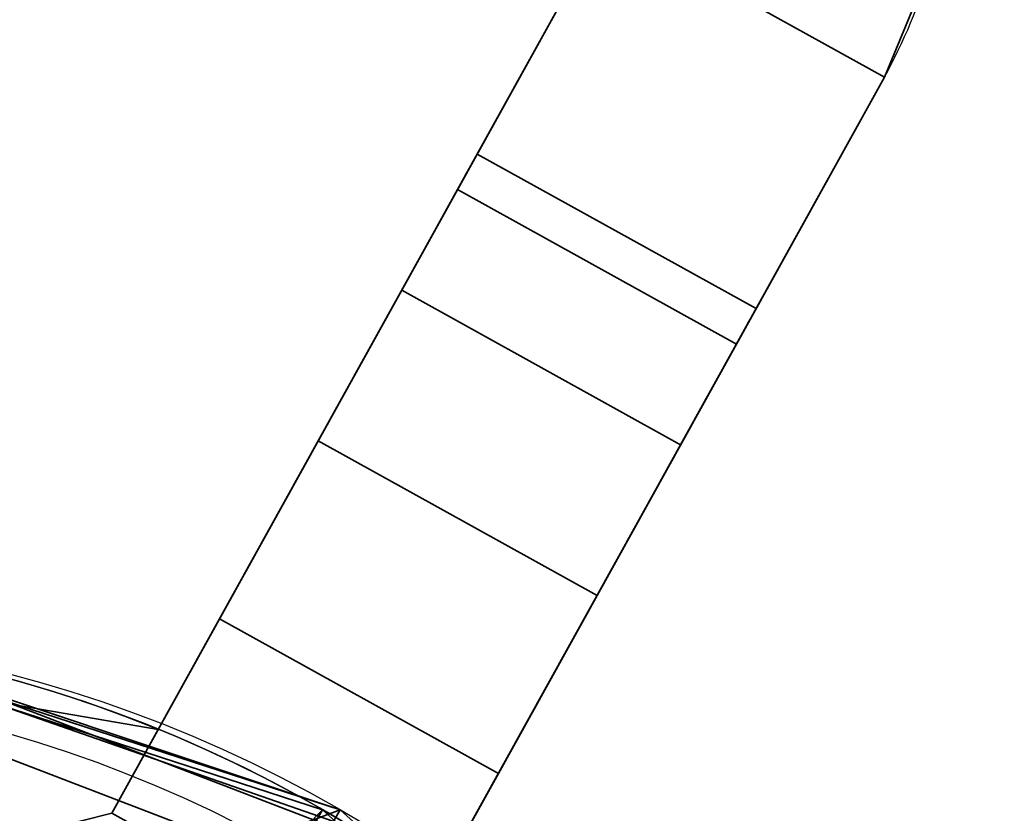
# Model space of a CAD drawing. Header units: millimetres. Extents: x -523 to 5173, y -130 to 66.
# Tile 940 of 1056: x 369.2 to 378.47, y -71.01 to -63.54. Entities that reach past the tile are written whole.
import ezdxf

# ---------------------------------------------------------------- set-up
doc = ezdxf.new("R2010")
doc.units = ezdxf.units.MM
doc.layers.add('151', color=7, linetype='Continuous', true_color=0xffffff)

# ---------------------------------------------------------------- blocks, each defined once
blk = doc.blocks.new('UG_SURFACE_024')
at = {"layer": '151', "color": 252, "linetype": 'Continuous', "lineweight": 35}
for points in [[(372.3539, -71.1559, 1911.05), (367.3, -69.3903, 1911.05), (367.3, -69.8, 1911.05), (373.607, -76.1279, 1911.05)], [(367.3, -69.3903, 1839.25), (367.3, -69.3903, 1911.05), (372.3539, -71.1559, 1911.05), (372.3539, -71.1559, 1839.25)], [(373.607, -76.1279, 1839.25), (367.3, -69.8, 1839.25), (367.3, -69.3903, 1839.25), (372.3539, -71.1559, 1839.25)], [(367.3, -69.8, 1911.05), (366.8087, -72.2029, 1911.05), (370.625, -73.4429, 1911.05)], [(370.625, -73.4429, 1839.25), (366.8087, -72.2029, 1839.25), (367.3, -69.8, 1839.25)], [(370.625, -73.4429, 1911.05), (373.607, -76.1279, 1911.05), (367.3, -69.8, 1911.05)], [(367.3, -69.8, 1839.25), (373.607, -76.1279, 1839.25), (370.625, -73.4429, 1839.25)]]:
    blk.add_3dface(points, dxfattribs=at)
blk = doc.blocks.new('UG_SURFACE_025')
at = {"layer": '151', "color": 252, "linetype": 'Continuous', "lineweight": 35}
for points in [[(372.05, -70.9747, 1835.25), (367.1066, -69.3685, 1835.25), (366.8087, -72.2029, 1835.25), (370.625, -73.4429, 1835.25)], [(367.1066, -69.3685, 1834.25), (367.1066, -69.3685, 1835.25), (372.05, -70.9747, 1835.25), (372.05, -70.9747, 1834.25)], [(367.1066, -69.3685, 1834.25), (372.05, -70.9747, 1834.25), (367.9631, -75.1426, 1834.25)], [(372.05, -70.9747, 1834.25), (375.9127, -74.4527, 1834.25), (370.4839, -76.598, 1834.25), (367.9631, -75.1426, 1834.25)], [(370.625, -73.4429, 1835.25), (373.607, -76.1279, 1835.25), (375.9127, -74.4527, 1835.25), (372.05, -70.9747, 1835.25)], [(372.05, -70.9747, 1834.25), (372.05, -70.9747, 1835.25), (375.9127, -74.4527, 1835.25), (375.9127, -74.4527, 1834.25)]]:
    blk.add_3dface(points, dxfattribs=at)
blk = doc.blocks.new('UG_SURFACE_026')
at = {"layer": '151', "color": 252, "linetype": 'Continuous', "lineweight": 35}
for points in [[(372.05, -70.9747, 1916.05), (367.1066, -69.3685, 1916.05), (366.5317, -74.8383, 1916.05), (369.3, -75.7378, 1916.05)], [(370.625, -73.4429, 1915.05), (366.8087, -72.2029, 1915.05), (367.1066, -69.3685, 1915.05), (372.05, -70.9747, 1915.05)], [(367.1066, -69.3685, 1915.05), (367.1066, -69.3685, 1916.05), (372.05, -70.9747, 1916.05), (372.05, -70.9747, 1915.05)], [(369.3, -75.7378, 1916.05), (371.4631, -77.6855, 1916.05), (375.9127, -74.4527, 1916.05), (372.05, -70.9747, 1916.05)], [(372.05, -70.9747, 1915.05), (375.9127, -74.4527, 1915.05), (373.607, -76.1279, 1915.05), (370.625, -73.4429, 1915.05)], [(372.05, -70.9747, 1915.05), (372.05, -70.9747, 1916.05), (375.9127, -74.4527, 1916.05), (375.9127, -74.4527, 1915.05)]]:
    blk.add_3dface(points, dxfattribs=at)
blk = doc.blocks.new('UG_SURFACE_033')
at = {"layer": '151', "color": 252, "linetype": 'Continuous', "lineweight": 35}
for points in [[(371.0404, -73.0098, 109.85), (367.0264, -71.7056, 109.85), (367.272, -69.3685, 109.85), (372.2154, -70.9747, 109.85)], [(372.2154, -70.9747, 190.05), (367.272, -69.3685, 190.05), (369.1019, -72.1468, 190.05)], [(367.272, -69.3685, 190.05), (372.2154, -70.9747, 190.05), (367.4654, -69.3903, 189.8)], [(367.4654, -69.3903, 110.1), (372.2154, -70.9747, 109.85), (367.272, -69.3685, 109.85)], [(367.4654, -69.3903, 110.1), (367.4654, -69.3903, 189.8), (372.2154, -70.9747, 190.05), (372.2154, -70.9747, 109.85)], [(369.1019, -72.1468, 190.05), (372.757, -74.2571, 190.05), (376.0781, -74.4527, 190.05), (372.2154, -70.9747, 190.05)], [(374.1769, -75.834, 109.85), (371.0404, -73.0098, 109.85), (372.2154, -70.9747, 109.85), (376.0781, -74.4527, 109.85)], [(372.2154, -70.9747, 109.85), (372.2154, -70.9747, 190.05), (376.0781, -74.4527, 190.05), (376.0781, -74.4527, 109.85)]]:
    blk.add_3dface(points, dxfattribs=at)
blk = doc.blocks.new('UG_SURFACE_044')
at = {"layer": '151', "color": 252, "linetype": 'Continuous', "lineweight": 35}
for points in [[(377.3372, -64.0804, 230), (377.7704, -63.0346, 230), (374.8866, -62.2077, 230), (374.7133, -62.626, 230)], [(374.7133, -62.626, 70), (374.8866, -62.2077, 70), (377.7704, -63.0346, 70), (377.3372, -64.0804, 70)], [(371.0815, -69.178, 192.05), (370.0668, -71.0085, 192.05), (370.0668, -71.0085, 230), (374.7133, -62.626, 230)], [(374.7133, -62.626, 70), (370.0668, -71.0085, 70), (370.0668, -71.0085, 70.95), (370.5044, -70.219, 70.95)], [(374.7133, -62.626, 230), (370.0668, -71.0085, 230), (372.6906, -72.4629, 230), (377.3372, -64.0804, 230)], [(377.3372, -64.0804, 70), (372.6906, -72.4629, 70), (370.0668, -71.0085, 70), (374.7133, -62.626, 70)], [(374.7133, -62.626, 70), (370.5044, -70.219, 70.95), (370.5044, -70.219, 107.95), (371.0815, -69.178, 108.05)], [(374.7133, -62.626, 230), (372.0091, -67.5044, 191.6694), (371.0815, -69.178, 192.05)], [(371.0815, -69.178, 108.05), (372.0091, -67.5044, 108.4306), (374.7133, -62.626, 70)], [(374.7133, -62.626, 70), (372.0091, -67.5044, 108.4306), (372.7956, -66.0857, 109.5145)], [(372.7956, -66.0857, 190.5855), (372.0091, -67.5044, 191.6694), (374.7133, -62.626, 230)], [(374.7133, -62.626, 70), (372.7956, -66.0857, 109.5145), (373.321, -65.1377, 111.1366)], [(374.7133, -62.626, 230), (373.321, -65.1377, 188.9634), (372.7956, -66.0857, 190.5855)], [(374.7133, -62.626, 70), (373.321, -65.1377, 111.1366), (373.5055, -64.8049, 113.05)], [(373.5055, -64.8049, 187.05), (373.321, -65.1377, 188.9634), (374.7133, -62.626, 230)], [(374.7133, -62.626, 230), (374.7133, -62.626, 70), (373.5055, -64.8049, 113.05), (373.5055, -64.8049, 187.05)], [(377.7704, -63.0346, 70), (377.7704, -63.0346, 230), (377.3372, -64.0804, 230), (377.3372, -64.0804, 70)], [(377.3372, -64.0804, 230), (372.6906, -72.4629, 230), (372.6906, -72.4629, 192.05), (373.7053, -70.6324, 192.05)], [(373.1283, -71.6735, 70.95), (372.6906, -72.4629, 70.95), (372.6906, -72.4629, 70), (377.3372, -64.0804, 70)], [(373.7053, -70.6324, 108.05), (373.1283, -71.6735, 107.95), (373.1283, -71.6735, 70.95), (377.3372, -64.0804, 70)], [(377.3372, -64.0804, 70), (374.633, -68.9589, 108.4306), (373.7053, -70.6324, 108.05)], [(373.7053, -70.6324, 192.05), (374.633, -68.9589, 191.6694), (377.3372, -64.0804, 230)], [(377.3372, -64.0804, 230), (374.633, -68.9589, 191.6694), (375.4194, -67.5401, 190.5855)], [(375.4194, -67.5401, 109.5145), (374.633, -68.9589, 108.4306), (377.3372, -64.0804, 70)], [(375.9449, -66.5922, 111.1366), (375.4194, -67.5401, 109.5145), (377.3372, -64.0804, 70)], [(375.4194, -67.5401, 190.5855), (375.9449, -66.5922, 188.9634), (377.3372, -64.0804, 230)], [(377.3372, -64.0804, 230), (375.9449, -66.5922, 188.9634), (376.1294, -66.2593, 187.05)], [(376.1294, -66.2593, 113.05), (375.9449, -66.5922, 111.1366), (377.3372, -64.0804, 70)], [(376.1294, -66.2593, 187.05), (376.1294, -66.2593, 113.05), (377.3372, -64.0804, 70), (377.3372, -64.0804, 230)], [(376.1294, -66.2593, 113.05), (373.5055, -64.8049, 113.05), (373.321, -65.1377, 111.1366), (375.9449, -66.5922, 111.1366)], [(375.9449, -66.5922, 188.9634), (373.321, -65.1377, 188.9634), (373.5055, -64.8049, 187.05), (376.1294, -66.2593, 187.05)], [(376.1294, -66.2593, 187.05), (373.5055, -64.8049, 187.05), (373.5055, -64.8049, 113.05), (376.1294, -66.2593, 113.05)], [(375.9449, -66.5922, 111.1366), (373.321, -65.1377, 111.1366), (372.7956, -66.0857, 109.5145), (375.4194, -67.5401, 109.5145)], [(375.4194, -67.5401, 190.5855), (372.7956, -66.0857, 190.5855), (373.321, -65.1377, 188.9634), (375.9449, -66.5922, 188.9634)], [(375.4194, -67.5401, 109.5145), (372.7956, -66.0857, 109.5145), (372.0091, -67.5044, 108.4306), (374.633, -68.9589, 108.4306)], [(374.633, -68.9589, 191.6694), (372.0091, -67.5044, 191.6694), (372.7956, -66.0857, 190.5855), (375.4194, -67.5401, 190.5855)], [(374.633, -68.9589, 108.4306), (372.0091, -67.5044, 108.4306), (371.0815, -69.178, 108.05), (373.7053, -70.6324, 108.05)], [(373.7053, -70.6324, 192.05), (371.0815, -69.178, 192.05), (372.0091, -67.5044, 191.6694), (374.633, -68.9589, 191.6694)], [(372.6906, -72.4629, 108.05), (373.7053, -70.6324, 108.05), (371.0815, -69.178, 108.05), (370.0668, -71.0085, 108.05)], [(370.0668, -71.0085, 192.05), (371.0815, -69.178, 192.05), (373.7053, -70.6324, 192.05), (372.6906, -72.4629, 192.05)], [(370.5044, -70.219, 107.95), (370.0668, -71.0085, 107.95), (370.0668, -71.0085, 108.05), (371.0815, -69.178, 108.05)], [(365.2976, -72.2132, 70.95), (365.2282, -69.3131, 70.95), (370.5044, -70.219, 70.95), (370.0668, -71.0085, 70.95)], [(370.5044, -70.219, 107.95), (370.5044, -70.219, 70.95), (365.2282, -69.3131, 70.95), (365.2282, -69.3131, 107.95)], [(365.2976, -72.2132, 107.95), (370.0668, -71.0085, 107.95), (370.5044, -70.219, 107.95), (365.2282, -69.3131, 107.95)], [(373.7053, -70.6324, 108.05), (372.6906, -72.4629, 108.05), (372.6906, -72.4629, 107.95), (373.1283, -71.6735, 107.95)]]:
    blk.add_3dface(points, dxfattribs=at)
blk = doc.blocks.new('UG_SURFACE_045')
at = {"layer": '151', "color": 252, "linetype": 'Continuous', "lineweight": 35}
for points in [[(371.0285, -73.7488, 192.05), (367.3018, -72.3182, 192.05), (367.7554, -69.4539, 192.05), (372.608, -71.3166, 192.05)], [(372.608, -71.3166, 230.65), (367.7554, -69.4539, 230.65), (367.6772, -69.9477, 231.15), (372.3357, -71.736, 231.15)], [(367.7554, -69.4539, 192.05), (367.7554, -69.4539, 230.65), (372.608, -71.3166, 230.65), (372.608, -71.3166, 192.05)], [(372.3357, -71.736, 231.15), (367.6772, -69.9477, 231.15), (362.6942, -70.2089, 231.15), (365.8, -81.8, 231.15)]]:
    blk.add_3dface(points, dxfattribs=at)
blk = doc.blocks.new('UG_SURFACE_046')
at = {"layer": '151', "color": 252, "linetype": 'Continuous', "lineweight": 35}
for points in [[(377.3372, -64.0804, 1955), (377.7704, -63.0346, 1955), (374.8866, -62.2077, 1955), (374.7133, -62.626, 1955)], [(374.7133, -62.626, 1795), (374.8866, -62.2077, 1795), (377.7704, -63.0346, 1795), (377.3372, -64.0804, 1795)], [(371.0815, -69.178, 1917.05), (370.0668, -71.0085, 1917.05), (370.0668, -71.0085, 1955), (374.7133, -62.626, 1955)], [(374.7133, -62.626, 1795), (370.0668, -71.0085, 1795), (370.0668, -71.0085, 1795.9501), (370.5044, -70.219, 1795.9501)], [(374.7133, -62.626, 1955), (370.0668, -71.0085, 1955), (372.6906, -72.4629, 1955), (377.3372, -64.0804, 1955)], [(377.3372, -64.0804, 1795), (372.6906, -72.4629, 1795), (370.0668, -71.0085, 1795), (374.7133, -62.626, 1795)], [(374.7133, -62.626, 1795), (370.5044, -70.219, 1795.9501), (370.5044, -70.219, 1832.95), (371.0815, -69.178, 1833.05)], [(374.7133, -62.626, 1955), (372.0091, -67.5044, 1916.6694), (371.0815, -69.178, 1917.05)], [(371.0815, -69.178, 1833.05), (372.0091, -67.5044, 1833.4306), (374.7133, -62.626, 1795)], [(374.7133, -62.626, 1955), (372.7956, -66.0857, 1915.5855), (372.0091, -67.5044, 1916.6694)], [(374.7133, -62.626, 1795), (372.0091, -67.5044, 1833.4306), (372.7956, -66.0857, 1834.5145)], [(374.7133, -62.626, 1795), (372.7956, -66.0857, 1834.5145), (373.321, -65.1377, 1836.1366)], [(373.321, -65.1377, 1913.9634), (372.7956, -66.0857, 1915.5855), (374.7133, -62.626, 1955)], [(374.7133, -62.626, 1795), (373.321, -65.1377, 1836.1366), (373.5055, -64.8049, 1838.05)], [(373.5055, -64.8049, 1912.05), (373.321, -65.1377, 1913.9634), (374.7133, -62.626, 1955)], [(374.7133, -62.626, 1955), (374.7133, -62.626, 1795), (373.5055, -64.8049, 1838.05), (373.5055, -64.8049, 1912.05)], [(377.7704, -63.0346, 1795), (377.7704, -63.0346, 1955), (377.3372, -64.0804, 1955), (377.3372, -64.0804, 1795)], [(377.3372, -64.0804, 1955), (372.6906, -72.4629, 1955), (372.6906, -72.4629, 1917.05), (373.7053, -70.6324, 1917.05)], [(373.1283, -71.6735, 1795.9501), (372.6906, -72.4629, 1795.9501), (372.6906, -72.4629, 1795), (377.3372, -64.0804, 1795)], [(373.7053, -70.6324, 1833.05), (373.1283, -71.6735, 1832.95), (373.1283, -71.6735, 1795.9501), (377.3372, -64.0804, 1795)], [(373.7053, -70.6324, 1917.05), (374.633, -68.9589, 1916.6694), (377.3372, -64.0804, 1955)], [(377.3372, -64.0804, 1795), (374.633, -68.9589, 1833.4306), (373.7053, -70.6324, 1833.05)], [(374.633, -68.9589, 1916.6694), (375.4194, -67.5401, 1915.5855), (377.3372, -64.0804, 1955)], [(377.3372, -64.0804, 1795), (375.4194, -67.5401, 1834.5145), (374.633, -68.9589, 1833.4306)], [(375.4194, -67.5401, 1915.5855), (375.9449, -66.5922, 1913.9634), (377.3372, -64.0804, 1955)], [(375.9449, -66.5922, 1836.1366), (375.4194, -67.5401, 1834.5145), (377.3372, -64.0804, 1795)], [(377.3372, -64.0804, 1955), (375.9449, -66.5922, 1913.9634), (376.1294, -66.2593, 1912.05)], [(376.1294, -66.2593, 1838.05), (375.9449, -66.5922, 1836.1366), (377.3372, -64.0804, 1795)], [(377.3372, -64.0804, 1795), (377.3372, -64.0804, 1955), (376.1294, -66.2593, 1912.05), (376.1294, -66.2593, 1838.05)], [(376.1294, -66.2593, 1838.05), (373.5055, -64.8049, 1838.05), (373.321, -65.1377, 1836.1366), (375.9449, -66.5922, 1836.1366)], [(375.9449, -66.5922, 1913.9634), (373.321, -65.1377, 1913.9634), (373.5055, -64.8049, 1912.05), (376.1294, -66.2593, 1912.05)], [(376.1294, -66.2593, 1912.05), (373.5055, -64.8049, 1912.05), (373.5055, -64.8049, 1838.05), (376.1294, -66.2593, 1838.05)], [(375.9449, -66.5922, 1836.1366), (373.321, -65.1377, 1836.1366), (372.7956, -66.0857, 1834.5145), (375.4194, -67.5401, 1834.5145)], [(375.4194, -67.5401, 1915.5855), (372.7956, -66.0857, 1915.5855), (373.321, -65.1377, 1913.9634), (375.9449, -66.5922, 1913.9634)], [(375.4194, -67.5401, 1834.5145), (372.7956, -66.0857, 1834.5145), (372.0091, -67.5044, 1833.4306), (374.633, -68.9589, 1833.4306)], [(374.633, -68.9589, 1916.6694), (372.0091, -67.5044, 1916.6694), (372.7956, -66.0857, 1915.5855), (375.4194, -67.5401, 1915.5855)], [(374.633, -68.9589, 1833.4306), (372.0091, -67.5044, 1833.4306), (371.0815, -69.178, 1833.05), (373.7053, -70.6324, 1833.05)], [(373.7053, -70.6324, 1917.05), (371.0815, -69.178, 1917.05), (372.0091, -67.5044, 1916.6694), (374.633, -68.9589, 1916.6694)], [(372.6906, -72.4629, 1833.05), (373.7053, -70.6324, 1833.05), (371.0815, -69.178, 1833.05), (370.0668, -71.0085, 1833.05)], [(370.0668, -71.0085, 1917.05), (371.0815, -69.178, 1917.05), (373.7053, -70.6324, 1917.05), (372.6906, -72.4629, 1917.05)], [(370.5044, -70.219, 1832.95), (370.0668, -71.0085, 1832.95), (370.0668, -71.0085, 1833.05), (371.0815, -69.178, 1833.05)], [(365.2976, -72.2132, 1795.9501), (365.2282, -69.3131, 1795.9501), (370.5044, -70.219, 1795.9501), (370.0668, -71.0085, 1795.9501)], [(370.5044, -70.219, 1832.95), (370.5044, -70.219, 1795.9501), (365.2282, -69.3131, 1795.9501), (365.2282, -69.3131, 1832.95)], [(365.2976, -72.2132, 1832.95), (370.0668, -71.0085, 1832.95), (370.5044, -70.219, 1832.95), (365.2282, -69.3131, 1832.95)], [(373.7053, -70.6324, 1833.05), (372.6906, -72.4629, 1833.05), (372.6906, -72.4629, 1832.95), (373.1283, -71.6735, 1832.95)]]:
    blk.add_3dface(points, dxfattribs=at)
blk = doc.blocks.new('UG_SURFACE_047')
at = {"layer": '151', "color": 9, "linetype": 'Continuous', "lineweight": 35}
for points in [[(371.0285, -73.7488, 1832.95), (367.3018, -72.3182, 1832.95), (367.7554, -69.4539, 1832.95), (372.608, -71.3166, 1832.95)], [(367.3018, -72.3182, 1833.95), (371.0285, -73.7488, 1833.95), (372.608, -71.3166, 1833.95), (367.7554, -69.4539, 1833.95)], [(367.7554, -69.4539, 1832.95), (367.7554, -69.4539, 1833.95), (372.608, -71.3166, 1833.95), (372.608, -71.3166, 1832.95)]]:
    blk.add_3dface(points, dxfattribs=at)
blk = doc.blocks.new('UG_SURFACE_048')
at = {"layer": '151', "color": 9, "linetype": 'Continuous', "lineweight": 35}
for points in [[(372.608, -71.3166, 1917.05), (367.7554, -69.4539, 1917.05), (367.3018, -72.3182, 1917.05), (371.0285, -73.7488, 1917.05)], [(371.0285, -73.7488, 1916.05), (367.3018, -72.3182, 1916.05), (367.7554, -69.4539, 1916.05), (372.608, -71.3166, 1916.05)], [(372.608, -71.3166, 1917.05), (372.608, -71.3166, 1916.05), (367.7554, -69.4539, 1916.05), (367.7554, -69.4539, 1917.05)]]:
    blk.add_3dface(points, dxfattribs=at)
blk = doc.blocks.new('UG_SURFACE_049')
at = {"layer": '151', "color": 252, "linetype": 'Continuous', "lineweight": 35}
for points in [[(371.0285, -73.7488, 1917.05), (367.3018, -72.3182, 1917.05), (367.7554, -69.4539, 1917.05), (372.608, -71.3166, 1917.05)], [(372.608, -71.3166, 1955.65), (367.7554, -69.4539, 1955.65), (367.6772, -69.9477, 1956.1501), (372.3357, -71.736, 1956.1501)], [(367.7554, -69.4539, 1917.05), (367.7554, -69.4539, 1955.65), (372.608, -71.3166, 1955.65), (372.608, -71.3166, 1917.05)], [(372.3357, -71.736, 1956.1501), (367.6772, -69.9477, 1956.1501), (362.6942, -70.2089, 1956.1501), (365.8, -81.8, 1956.1501)]]:
    blk.add_3dface(points, dxfattribs=at)
blk = doc.blocks.new('UG_SURFACE_050')
at = {"layer": '151', "color": 252, "linetype": 'Continuous', "lineweight": 35}
for points in [[(377.3372, -64.0804, 230), (377.7704, -63.0346, 230), (374.8866, -62.2077, 230), (374.7133, -62.626, 230)], [(374.7133, -62.626, 70), (374.8866, -62.2077, 70), (377.7704, -63.0346, 70), (377.3372, -64.0804, 70)], [(371.0815, -69.178, 192.05), (370.0668, -71.0085, 192.05), (370.0668, -71.0085, 230), (374.7133, -62.626, 230)], [(374.7133, -62.626, 70), (370.0668, -71.0085, 70), (370.0668, -71.0085, 70.95), (370.5044, -70.219, 70.95)], [(374.7133, -62.626, 230), (370.0668, -71.0085, 230), (372.6906, -72.4629, 230), (377.3372, -64.0804, 230)], [(377.3372, -64.0804, 70), (372.6906, -72.4629, 70), (370.0668, -71.0085, 70), (374.7133, -62.626, 70)], [(374.7133, -62.626, 70), (370.5044, -70.219, 70.95), (370.5044, -70.219, 107.95), (371.0815, -69.178, 108.05)], [(374.7133, -62.626, 230), (372.0091, -67.5044, 191.6694), (371.0815, -69.178, 192.05)], [(371.0815, -69.178, 108.05), (372.0091, -67.5044, 108.4306), (374.7133, -62.626, 70)], [(374.7133, -62.626, 70), (372.0091, -67.5044, 108.4306), (372.7956, -66.0857, 109.5145)], [(372.7956, -66.0857, 190.5855), (372.0091, -67.5044, 191.6694), (374.7133, -62.626, 230)], [(374.7133, -62.626, 70), (372.7956, -66.0857, 109.5145), (373.321, -65.1377, 111.1366)], [(374.7133, -62.626, 230), (373.321, -65.1377, 188.9634), (372.7956, -66.0857, 190.5855)], [(374.7133, -62.626, 70), (373.321, -65.1377, 111.1366), (373.5055, -64.8049, 113.05)], [(373.5055, -64.8049, 187.05), (373.321, -65.1377, 188.9634), (374.7133, -62.626, 230)], [(374.7133, -62.626, 230), (374.7133, -62.626, 70), (373.5055, -64.8049, 113.05), (373.5055, -64.8049, 187.05)], [(377.7704, -63.0346, 70), (377.7704, -63.0346, 230), (377.3372, -64.0804, 230), (377.3372, -64.0804, 70)], [(377.3372, -64.0804, 230), (372.6906, -72.4629, 230), (372.6906, -72.4629, 192.05), (373.7053, -70.6324, 192.05)], [(373.1283, -71.6735, 70.95), (372.6906, -72.4629, 70.95), (372.6906, -72.4629, 70), (377.3372, -64.0804, 70)], [(373.7053, -70.6324, 108.05), (373.1283, -71.6735, 107.95), (373.1283, -71.6735, 70.95), (377.3372, -64.0804, 70)], [(377.3372, -64.0804, 70), (374.633, -68.9589, 108.4306), (373.7053, -70.6324, 108.05)], [(373.7053, -70.6324, 192.05), (374.633, -68.9589, 191.6694), (377.3372, -64.0804, 230)], [(377.3372, -64.0804, 230), (374.633, -68.9589, 191.6694), (375.4194, -67.5401, 190.5855)], [(375.4194, -67.5401, 109.5145), (374.633, -68.9589, 108.4306), (377.3372, -64.0804, 70)], [(375.9449, -66.5922, 111.1366), (375.4194, -67.5401, 109.5145), (377.3372, -64.0804, 70)], [(375.4194, -67.5401, 190.5855), (375.9449, -66.5922, 188.9634), (377.3372, -64.0804, 230)], [(377.3372, -64.0804, 230), (375.9449, -66.5922, 188.9634), (376.1294, -66.2593, 187.05)], [(376.1294, -66.2593, 113.05), (375.9449, -66.5922, 111.1366), (377.3372, -64.0804, 70)], [(376.1294, -66.2593, 187.05), (376.1294, -66.2593, 113.05), (377.3372, -64.0804, 70), (377.3372, -64.0804, 230)], [(376.1294, -66.2593, 113.05), (373.5055, -64.8049, 113.05), (373.321, -65.1377, 111.1366), (375.9449, -66.5922, 111.1366)], [(375.9449, -66.5922, 188.9634), (373.321, -65.1377, 188.9634), (373.5055, -64.8049, 187.05), (376.1294, -66.2593, 187.05)], [(376.1294, -66.2593, 187.05), (373.5055, -64.8049, 187.05), (373.5055, -64.8049, 113.05), (376.1294, -66.2593, 113.05)], [(375.9449, -66.5922, 111.1366), (373.321, -65.1377, 111.1366), (372.7956, -66.0857, 109.5145), (375.4194, -67.5401, 109.5145)], [(375.4194, -67.5401, 190.5855), (372.7956, -66.0857, 190.5855), (373.321, -65.1377, 188.9634), (375.9449, -66.5922, 188.9634)], [(375.4194, -67.5401, 109.5145), (372.7956, -66.0857, 109.5145), (372.0091, -67.5044, 108.4306), (374.633, -68.9589, 108.4306)], [(374.633, -68.9589, 191.6694), (372.0091, -67.5044, 191.6694), (372.7956, -66.0857, 190.5855), (375.4194, -67.5401, 190.5855)], [(374.633, -68.9589, 108.4306), (372.0091, -67.5044, 108.4306), (371.0815, -69.178, 108.05), (373.7053, -70.6324, 108.05)], [(373.7053, -70.6324, 192.05), (371.0815, -69.178, 192.05), (372.0091, -67.5044, 191.6694), (374.633, -68.9589, 191.6694)], [(372.6906, -72.4629, 108.05), (373.7053, -70.6324, 108.05), (371.0815, -69.178, 108.05), (370.0668, -71.0085, 108.05)], [(370.0668, -71.0085, 192.05), (371.0815, -69.178, 192.05), (373.7053, -70.6324, 192.05), (372.6906, -72.4629, 192.05)], [(370.5044, -70.219, 107.95), (370.0668, -71.0085, 107.95), (370.0668, -71.0085, 108.05), (371.0815, -69.178, 108.05)], [(365.2976, -72.2132, 70.95), (365.2282, -69.3131, 70.95), (370.5044, -70.219, 70.95), (370.0668, -71.0085, 70.95)], [(370.5044, -70.219, 107.95), (370.5044, -70.219, 70.95), (365.2282, -69.3131, 70.95), (365.2282, -69.3131, 107.95)], [(365.2976, -72.2132, 107.95), (370.0668, -71.0085, 107.95), (370.5044, -70.219, 107.95), (365.2282, -69.3131, 107.95)], [(373.7053, -70.6324, 108.05), (372.6906, -72.4629, 108.05), (372.6906, -72.4629, 107.95), (373.1283, -71.6735, 107.95)]]:
    blk.add_3dface(points, dxfattribs=at)
blk = doc.blocks.new('UG_SURFACE_051')
at = {"layer": '151', "color": 9, "linetype": 'Continuous', "lineweight": 35}
for points in [[(371.0285, -73.7488, 107.95), (367.3018, -72.3182, 107.95), (367.7554, -69.4539, 107.95), (372.608, -71.3166, 107.95)], [(367.3018, -72.3182, 108.95), (371.0285, -73.7488, 108.95), (372.608, -71.3166, 108.95), (367.7554, -69.4539, 108.95)], [(367.7554, -69.4539, 107.95), (367.7554, -69.4539, 108.95), (372.608, -71.3166, 108.95), (372.608, -71.3166, 107.95)]]:
    blk.add_3dface(points, dxfattribs=at)
blk = doc.blocks.new('UG_SURFACE_052')
at = {"layer": '151', "color": 9, "linetype": 'Continuous', "lineweight": 35}
for points in [[(372.608, -71.3166, 192.05), (367.7554, -69.4539, 192.05), (367.3018, -72.3182, 192.05), (371.0285, -73.7488, 192.05)], [(371.0285, -73.7488, 191.05), (367.3018, -72.3182, 191.05), (367.7554, -69.4539, 191.05), (372.608, -71.3166, 191.05)], [(372.608, -71.3166, 192.05), (372.608, -71.3166, 191.05), (367.7554, -69.4539, 191.05), (367.7554, -69.4539, 192.05)]]:
    blk.add_3dface(points, dxfattribs=at)
blk = doc.blocks.new('UG_SURFACE_053')
at = {"layer": '151', "color": 252, "linetype": 'Continuous', "lineweight": 35}
for points in [[(371.0285, -73.7488, 192.05), (367.3018, -72.3182, 192.05), (367.7554, -69.4539, 192.05), (372.608, -71.3166, 192.05)], [(372.608, -71.3166, 230.65), (367.7554, -69.4539, 230.65), (367.6772, -69.9477, 231.15), (372.3357, -71.736, 231.15)], [(367.7554, -69.4539, 192.05), (367.7554, -69.4539, 230.65), (372.608, -71.3166, 230.65), (372.608, -71.3166, 192.05)], [(372.3357, -71.736, 231.15), (367.6772, -69.9477, 231.15), (362.6942, -70.2089, 231.15), (365.8, -81.8, 231.15)]]:
    blk.add_3dface(points, dxfattribs=at)
blk = doc.blocks.new('UG_SURFACE_059')
at = {"layer": '151', "color": 9, "linetype": 'Continuous', "lineweight": 35}
for points in [[(371.0285, -73.7488, 107.95), (367.3018, -72.3182, 107.95), (367.7554, -69.4539, 107.95), (372.608, -71.3166, 107.95)], [(367.3018, -72.3182, 108.95), (371.0285, -73.7488, 108.95), (372.608, -71.3166, 108.95), (367.7554, -69.4539, 108.95)], [(367.7554, -69.4539, 107.95), (367.7554, -69.4539, 108.95), (372.608, -71.3166, 108.95), (372.608, -71.3166, 107.95)]]:
    blk.add_3dface(points, dxfattribs=at)
blk = doc.blocks.new('UG_SURFACE_073')
at = {"layer": '151', "color": 9, "linetype": 'Continuous', "lineweight": 35}
for points in [[(372.608, -71.3166, 192.05), (367.7554, -69.4539, 192.05), (367.3018, -72.3182, 192.05), (371.0285, -73.7488, 192.05)], [(371.0285, -73.7488, 191.05), (367.3018, -72.3182, 191.05), (367.7554, -69.4539, 191.05), (372.608, -71.3166, 191.05)], [(372.608, -71.3166, 192.05), (372.608, -71.3166, 191.05), (367.7554, -69.4539, 191.05), (367.7554, -69.4539, 192.05)]]:
    blk.add_3dface(points, dxfattribs=at)
blk = doc.blocks.new('UG_SURFACE_075')
at = {"layer": '151', "color": 9, "linetype": 'Continuous', "lineweight": 35}
for points in [[(371.0285, -73.7488, 1832.95), (367.3018, -72.3182, 1832.95), (367.7554, -69.4539, 1832.95), (372.608, -71.3166, 1832.95)], [(367.3018, -72.3182, 1833.95), (371.0285, -73.7488, 1833.95), (372.608, -71.3166, 1833.95), (367.7554, -69.4539, 1833.95)], [(367.7554, -69.4539, 1832.95), (367.7554, -69.4539, 1833.95), (372.608, -71.3166, 1833.95), (372.608, -71.3166, 1832.95)]]:
    blk.add_3dface(points, dxfattribs=at)
blk = doc.blocks.new('UG_SURFACE_080')
at = {"layer": '151', "color": 9, "linetype": 'Continuous', "lineweight": 35}
for points in [[(372.608, -71.3166, 1917.05), (367.7554, -69.4539, 1917.05), (367.3018, -72.3182, 1917.05), (371.0285, -73.7488, 1917.05)], [(371.0285, -73.7488, 1916.05), (367.3018, -72.3182, 1916.05), (367.7554, -69.4539, 1916.05), (372.608, -71.3166, 1916.05)], [(372.608, -71.3166, 1917.05), (372.608, -71.3166, 1916.05), (367.7554, -69.4539, 1916.05), (367.7554, -69.4539, 1917.05)]]:
    blk.add_3dface(points, dxfattribs=at)
blk = doc.blocks.new('UG_SURFACE_081')
at = {"layer": '151', "color": 252, "linetype": 'Continuous', "lineweight": 35}
for points in [[(377.3372, -64.0804, 1955), (377.7704, -63.0346, 1955), (374.8866, -62.2077, 1955), (374.7133, -62.626, 1955)], [(374.7133, -62.626, 1795), (374.8866, -62.2077, 1795), (377.7704, -63.0346, 1795), (377.3372, -64.0804, 1795)], [(371.0815, -69.178, 1917.05), (370.0668, -71.0085, 1917.05), (370.0668, -71.0085, 1955), (374.7133, -62.626, 1955)], [(374.7133, -62.626, 1795), (370.0668, -71.0085, 1795), (370.0668, -71.0085, 1795.9501), (370.5044, -70.219, 1795.9501)], [(374.7133, -62.626, 1955), (370.0668, -71.0085, 1955), (372.6906, -72.4629, 1955), (377.3372, -64.0804, 1955)], [(377.3372, -64.0804, 1795), (372.6906, -72.4629, 1795), (370.0668, -71.0085, 1795), (374.7133, -62.626, 1795)], [(374.7133, -62.626, 1795), (370.5044, -70.219, 1795.9501), (370.5044, -70.219, 1832.95), (371.0815, -69.178, 1833.05)], [(374.7133, -62.626, 1955), (372.0091, -67.5044, 1916.6694), (371.0815, -69.178, 1917.05)], [(371.0815, -69.178, 1833.05), (372.0091, -67.5044, 1833.4306), (374.7133, -62.626, 1795)], [(374.7133, -62.626, 1955), (372.7956, -66.0857, 1915.5855), (372.0091, -67.5044, 1916.6694)], [(374.7133, -62.626, 1795), (372.0091, -67.5044, 1833.4306), (372.7956, -66.0857, 1834.5145)], [(374.7133, -62.626, 1795), (372.7956, -66.0857, 1834.5145), (373.321, -65.1377, 1836.1366)], [(373.321, -65.1377, 1913.9634), (372.7956, -66.0857, 1915.5855), (374.7133, -62.626, 1955)], [(374.7133, -62.626, 1795), (373.321, -65.1377, 1836.1366), (373.5055, -64.8049, 1838.05)], [(373.5055, -64.8049, 1912.05), (373.321, -65.1377, 1913.9634), (374.7133, -62.626, 1955)], [(374.7133, -62.626, 1955), (374.7133, -62.626, 1795), (373.5055, -64.8049, 1838.05), (373.5055, -64.8049, 1912.05)], [(377.7704, -63.0346, 1795), (377.7704, -63.0346, 1955), (377.3372, -64.0804, 1955), (377.3372, -64.0804, 1795)], [(377.3372, -64.0804, 1955), (372.6906, -72.4629, 1955), (372.6906, -72.4629, 1917.05), (373.7053, -70.6324, 1917.05)], [(373.1283, -71.6735, 1795.9501), (372.6906, -72.4629, 1795.9501), (372.6906, -72.4629, 1795), (377.3372, -64.0804, 1795)], [(373.7053, -70.6324, 1833.05), (373.1283, -71.6735, 1832.95), (373.1283, -71.6735, 1795.9501), (377.3372, -64.0804, 1795)], [(373.7053, -70.6324, 1917.05), (374.633, -68.9589, 1916.6694), (377.3372, -64.0804, 1955)], [(377.3372, -64.0804, 1795), (374.633, -68.9589, 1833.4306), (373.7053, -70.6324, 1833.05)], [(374.633, -68.9589, 1916.6694), (375.4194, -67.5401, 1915.5855), (377.3372, -64.0804, 1955)], [(377.3372, -64.0804, 1795), (375.4194, -67.5401, 1834.5145), (374.633, -68.9589, 1833.4306)], [(375.4194, -67.5401, 1915.5855), (375.9449, -66.5922, 1913.9634), (377.3372, -64.0804, 1955)], [(375.9449, -66.5922, 1836.1366), (375.4194, -67.5401, 1834.5145), (377.3372, -64.0804, 1795)], [(377.3372, -64.0804, 1955), (375.9449, -66.5922, 1913.9634), (376.1294, -66.2593, 1912.05)], [(376.1294, -66.2593, 1838.05), (375.9449, -66.5922, 1836.1366), (377.3372, -64.0804, 1795)], [(377.3372, -64.0804, 1795), (377.3372, -64.0804, 1955), (376.1294, -66.2593, 1912.05), (376.1294, -66.2593, 1838.05)], [(376.1294, -66.2593, 1838.05), (373.5055, -64.8049, 1838.05), (373.321, -65.1377, 1836.1366), (375.9449, -66.5922, 1836.1366)], [(375.9449, -66.5922, 1913.9634), (373.321, -65.1377, 1913.9634), (373.5055, -64.8049, 1912.05), (376.1294, -66.2593, 1912.05)], [(376.1294, -66.2593, 1912.05), (373.5055, -64.8049, 1912.05), (373.5055, -64.8049, 1838.05), (376.1294, -66.2593, 1838.05)], [(375.9449, -66.5922, 1836.1366), (373.321, -65.1377, 1836.1366), (372.7956, -66.0857, 1834.5145), (375.4194, -67.5401, 1834.5145)], [(375.4194, -67.5401, 1915.5855), (372.7956, -66.0857, 1915.5855), (373.321, -65.1377, 1913.9634), (375.9449, -66.5922, 1913.9634)], [(375.4194, -67.5401, 1834.5145), (372.7956, -66.0857, 1834.5145), (372.0091, -67.5044, 1833.4306), (374.633, -68.9589, 1833.4306)], [(374.633, -68.9589, 1916.6694), (372.0091, -67.5044, 1916.6694), (372.7956, -66.0857, 1915.5855), (375.4194, -67.5401, 1915.5855)], [(374.633, -68.9589, 1833.4306), (372.0091, -67.5044, 1833.4306), (371.0815, -69.178, 1833.05), (373.7053, -70.6324, 1833.05)], [(373.7053, -70.6324, 1917.05), (371.0815, -69.178, 1917.05), (372.0091, -67.5044, 1916.6694), (374.633, -68.9589, 1916.6694)], [(372.6906, -72.4629, 1833.05), (373.7053, -70.6324, 1833.05), (371.0815, -69.178, 1833.05), (370.0668, -71.0085, 1833.05)], [(370.0668, -71.0085, 1917.05), (371.0815, -69.178, 1917.05), (373.7053, -70.6324, 1917.05), (372.6906, -72.4629, 1917.05)], [(370.5044, -70.219, 1832.95), (370.0668, -71.0085, 1832.95), (370.0668, -71.0085, 1833.05), (371.0815, -69.178, 1833.05)], [(365.2976, -72.2132, 1795.9501), (365.2282, -69.3131, 1795.9501), (370.5044, -70.219, 1795.9501), (370.0668, -71.0085, 1795.9501)], [(370.5044, -70.219, 1832.95), (370.5044, -70.219, 1795.9501), (365.2282, -69.3131, 1795.9501), (365.2282, -69.3131, 1832.95)], [(365.2976, -72.2132, 1832.95), (370.0668, -71.0085, 1832.95), (370.5044, -70.219, 1832.95), (365.2282, -69.3131, 1832.95)], [(373.7053, -70.6324, 1833.05), (372.6906, -72.4629, 1833.05), (372.6906, -72.4629, 1832.95), (373.1283, -71.6735, 1832.95)]]:
    blk.add_3dface(points, dxfattribs=at)
blk = doc.blocks.new('UG_SURFACE_082')
at = {"layer": '151', "color": 252, "linetype": 'Continuous', "lineweight": 35}
for points in [[(371.0285, -73.7488, 1917.05), (367.3018, -72.3182, 1917.05), (367.7554, -69.4539, 1917.05), (372.608, -71.3166, 1917.05)], [(372.608, -71.3166, 1955.65), (367.7554, -69.4539, 1955.65), (367.6772, -69.9477, 1956.1501), (372.3357, -71.736, 1956.1501)], [(367.7554, -69.4539, 1917.05), (367.7554, -69.4539, 1955.65), (372.608, -71.3166, 1955.65), (372.608, -71.3166, 1917.05)], [(372.3357, -71.736, 1956.1501), (367.6772, -69.9477, 1956.1501), (362.6942, -70.2089, 1956.1501), (365.8, -81.8, 1956.1501)]]:
    blk.add_3dface(points, dxfattribs=at)

msp = doc.modelspace()

# ---------------------------------------------------------------- linework, layer by layer
at = {"layer": '151', "color": 253, "linetype": 'Continuous', "lineweight": -3}
for p, q in [((370.0668, -71.0085, 230), (374.7133, -62.626, 230)), ((370.0668, -71.0085, 70), (374.7133, -62.626, 70)), ((370.0668, -71.0085, 1955), (374.7133, -62.626, 1955)), ((370.0668, -71.0085, 1795), (374.7133, -62.626, 1795)), ((370.0668, -71.0085, 230), (374.7133, -62.626, 230)), ((370.0668, -71.0085, 70), (374.7133, -62.626, 70)), ((370.0668, -71.0085, 1955), (374.7133, -62.626, 1955)), ((370.0668, -71.0085, 1795), (374.7133, -62.626, 1795)), ((372.6906, -72.4629, 70), (377.3372, -64.0804, 70)), ((372.6906, -72.4629, 230), (377.3372, -64.0804, 230)), ((372.6906, -72.4629, 1795), (377.3372, -64.0804, 1795)), ((372.6906, -72.4629, 1955), (377.3372, -64.0804, 1955)), ((372.6906, -72.4629, 70), (377.3372, -64.0804, 70)), ((372.6906, -72.4629, 230), (377.3372, -64.0804, 230)), ((372.6906, -72.4629, 1795), (377.3372, -64.0804, 1795)), ((372.6906, -72.4629, 1955), (377.3372, -64.0804, 1955)), ((377.3372, -64.0804, 230), (377.3372, -64.0804, 70)), ((377.3372, -64.0804, 1955), (377.3372, -64.0804, 1795)), ((377.3372, -64.0804, 230), (377.3372, -64.0804, 70)), ((377.3372, -64.0804, 1955), (377.3372, -64.0804, 1795)), ((377.3372, -64.0804, 1955), (377.3372, -64.0804, 1795)), ((376.1294, -66.2593, 113.05), (373.5055, -64.8049, 113.05)), ((373.5055, -64.8049, 113.05), (373.5055, -64.8049, 187.05)), ((376.1294, -66.2593, 187.05), (373.5055, -64.8049, 187.05)), ((373.5055, -64.8049, 1838.05), (373.5055, -64.8049, 1912.05)), ((376.1294, -66.2593, 1912.05), (373.5055, -64.8049, 1912.05)), ((376.1294, -66.2593, 1838.05), (373.5055, -64.8049, 1838.05)), ((376.1294, -66.2593, 187.05), (373.5055, -64.8049, 187.05)), ((376.1294, -66.2593, 113.05), (373.5055, -64.8049, 113.05)), ((373.5055, -64.8049, 113.05), (373.5055, -64.8049, 187.05)), ((376.1294, -66.2593, 1912.05), (373.5055, -64.8049, 1912.05)), ((376.1294, -66.2593, 1838.05), (373.5055, -64.8049, 1838.05)), ((373.5055, -64.8049, 1838.05), (373.5055, -64.8049, 1912.05)), ((376.1294, -66.2593, 113.05), (376.1294, -66.2593, 187.05)), ((376.1294, -66.2593, 1838.05), (376.1294, -66.2593, 1912.05)), ((376.1294, -66.2593, 113.05), (376.1294, -66.2593, 187.05)), ((376.1294, -66.2593, 1838.05), (376.1294, -66.2593, 1912.05)), ((371.0815, -69.178, 192.05), (370.0668, -71.0085, 192.05)), ((370.0668, -71.0085, 108.05), (371.0815, -69.178, 108.05)), ((371.0815, -69.178, 1917.05), (370.0668, -71.0085, 1917.05)), ((370.0668, -71.0085, 1833.05), (371.0815, -69.178, 1833.05)), ((370.0668, -71.0085, 108.05), (371.0815, -69.178, 108.05)), ((371.0815, -69.178, 192.05), (370.0668, -71.0085, 192.05)), ((371.0815, -69.178, 1917.05), (370.0668, -71.0085, 1917.05)), ((370.0668, -71.0085, 1833.05), (371.0815, -69.178, 1833.05)), ((373.7053, -70.6324, 108.05), (371.0815, -69.178, 108.05)), ((373.7053, -70.6324, 192.05), (371.0815, -69.178, 192.05)), ((373.7053, -70.6324, 1833.05), (371.0815, -69.178, 1833.05)), ((373.7053, -70.6324, 1917.05), (371.0815, -69.178, 1917.05)), ((373.7053, -70.6324, 192.05), (371.0815, -69.178, 192.05)), ((373.7053, -70.6324, 108.05), (371.0815, -69.178, 108.05)), ((373.7053, -70.6324, 1917.05), (371.0815, -69.178, 1917.05)), ((373.7053, -70.6324, 1833.05), (371.0815, -69.178, 1833.05)), ((370.0668, -71.0085, 107.95), (370.5044, -70.219, 107.95)), ((370.0668, -71.0085, 70.95), (370.5044, -70.219, 70.95)), ((370.0668, -71.0085, 1795.95), (370.5044, -70.219, 1795.95)), ((370.0668, -71.0085, 1832.95), (370.5044, -70.219, 1832.95)), ((370.0668, -71.0085, 70.95), (370.5044, -70.219, 70.95)), ((370.0668, -71.0085, 107.95), (370.5044, -70.219, 107.95)), ((370.0668, -71.0085, 1795.95), (370.5044, -70.219, 1795.95)), ((370.0668, -71.0085, 1832.95), (370.5044, -70.219, 1832.95)), ((370.5044, -70.219, 107.95), (370.5044, -70.219, 70.95)), ((370.5044, -70.219, 1832.95), (370.5044, -70.219, 1795.95)), ((370.5044, -70.219, 107.95), (370.5044, -70.219, 70.95)), ((370.5044, -70.219, 1832.95), (370.5044, -70.219, 1795.95)), ((373.7053, -70.6324, 192.05), (372.6906, -72.4629, 192.05)), ((372.6906, -72.4629, 108.05), (373.7053, -70.6324, 108.05)), ((373.7053, -70.6324, 1917.05), (372.6906, -72.4629, 1917.05)), ((372.6906, -72.4629, 1833.05), (373.7053, -70.6324, 1833.05)), ((373.7053, -70.6324, 192.05), (372.6906, -72.4629, 192.05)), ((372.6906, -72.4629, 108.05), (373.7053, -70.6324, 108.05)), ((373.7053, -70.6324, 1917.05), (372.6906, -72.4629, 1917.05)), ((372.6906, -72.4629, 1833.05), (373.7053, -70.6324, 1833.05)), ((370.0668, -71.0085, 108.05), (370.0668, -71.0085, 107.95)), ((372.6906, -72.4629, 107.95), (370.0668, -71.0085, 107.95)), ((372.6906, -72.4629, 70.95), (370.0668, -71.0085, 70.95)), ((372.6906, -72.4629, 192.05), (370.0668, -71.0085, 192.05)), ((372.6906, -72.4629, 230), (370.0668, -71.0085, 230)), ((370.0668, -71.0085, 70.95), (370.0668, -71.0085, 70)), ((370.0668, -71.0085, 230), (370.0668, -71.0085, 192.05)), ((370.0668, -71.0085, 108.05), (372.6906, -72.4629, 108.05)), ((372.6906, -72.4629, 70), (370.0668, -71.0085, 70)), ((372.6906, -72.4629, 1917.05), (370.0668, -71.0085, 1917.05)), ((372.6906, -72.4629, 1832.95), (370.0668, -71.0085, 1832.95)), ((372.6906, -72.4629, 1795.95), (370.0668, -71.0085, 1795.95)), ((372.6906, -72.4629, 1955), (370.0668, -71.0085, 1955)), ((370.0668, -71.0085, 1795.95), (370.0668, -71.0085, 1795)), ((370.0668, -71.0085, 1955), (370.0668, -71.0085, 1917.05)), ((372.6906, -72.4629, 1795), (370.0668, -71.0085, 1795)), ((370.0668, -71.0085, 1833.05), (372.6906, -72.4629, 1833.05)), ((370.0668, -71.0085, 1833.05), (370.0668, -71.0085, 1832.95)), ((372.6906, -72.4629, 192.05), (370.0668, -71.0085, 192.05)), ((372.6906, -72.4629, 230), (370.0668, -71.0085, 230)), ((370.0668, -71.0085, 70.95), (370.0668, -71.0085, 70)), ((370.0668, -71.0085, 230), (370.0668, -71.0085, 192.05)), ((370.0668, -71.0085, 108.05), (372.6906, -72.4629, 108.05)), ((372.6906, -72.4629, 70), (370.0668, -71.0085, 70)), ((370.0668, -71.0085, 108.05), (370.0668, -71.0085, 107.95)), ((372.6906, -72.4629, 107.95), (370.0668, -71.0085, 107.95)), ((372.6906, -72.4629, 70.95), (370.0668, -71.0085, 70.95)), ((372.6906, -72.4629, 1955), (370.0668, -71.0085, 1955)), ((370.0668, -71.0085, 1795.95), (370.0668, -71.0085, 1795)), ((370.0668, -71.0085, 1955), (370.0668, -71.0085, 1917.05)), ((370.0668, -71.0085, 1833.05), (372.6906, -72.4629, 1833.05)), ((372.6906, -72.4629, 1795), (370.0668, -71.0085, 1795)), ((370.0668, -71.0085, 1833.05), (370.0668, -71.0085, 1832.95)), ((372.6906, -72.4629, 1832.95), (370.0668, -71.0085, 1832.95)), ((372.6906, -72.4629, 1795.95), (370.0668, -71.0085, 1795.95)), ((372.6906, -72.4629, 1917.05), (370.0668, -71.0085, 1917.05)), ((372.6906, -72.4629, 230), (370.0668, -71.0085, 230))]:
    msp.add_line(p, q, dxfattribs=at)
at = {"layer": '151', "color": 253, "linetype": 'Continuous', "lineweight": -3, "extrusion": (0, 0, -1)}
for centre in [(-365.8, -81.8, -1915.05), (-365.8, -81.8, -1834.25), (-365.8, -81.8, -1835.25), (-365.8, -81.8, -1916.05)]:
    msp.add_circle(centre, 12.5, dxfattribs=at)
at = {"layer": '151', "color": 253, "linetype": 'Continuous', "lineweight": -3, "extrusion": (3.20465e-18, 6.11484e-17, -1)}
for centre in [(-365.8, -81.8, -230.65), (-365.8, -81.8, -1833.95), (-365.8, -81.8, -1955.65), (-365.8, -81.8, -1832.95), (-365.8, -81.8, -230.65), (-365.8, -81.8, -108.95), (-365.8, -81.8, -107.95), (-365.8, -81.8, -108.95), (-365.8, -81.8, -107.95), (-365.8, -81.8, -1833.95), (-365.8, -81.8, -1832.95), (-365.8, -81.8, -1955.65)]:
    msp.add_circle(centre, 12.5, dxfattribs=at)
at = {"layer": '151', "color": 253, "linetype": 'Continuous', "lineweight": -3}
for centre, radius in [((365.8, -81.8, 192.05), 12.5), ((365.8, -81.8, 1917.05), 12.5), ((365.8, -81.8, 1917.05), 12.5), ((365.8, -81.8, 1916.05), 12.5), ((365.8, -81.8, 192.05), 12.5), ((365.8, -81.8, 192.05), 12.5), ((365.8, -81.8, 191.05), 12.5), ((365.8, -81.8, 192.05), 12.5), ((365.8, -81.8, 191.05), 12.5), ((365.8, -81.8, 1917.05), 12.5), ((365.8, -81.8, 1916.05), 12.5), ((365.8, -81.8, 1917.05), 12.5), ((365.9654, -81.8, 109.85), 12.5), ((365.9654, -81.8, 190.05), 12.5), ((365.8, -81.8, 231.15), 12), ((365.8, -81.8, 1956.15), 12), ((365.8, -81.8, 231.15), 12), ((365.8, -81.8, 1956.15), 12)]:
    msp.add_circle(centre, radius, dxfattribs=at)
for centre, radius, start, end in [((372.9641, -61.6564, 70), 5, 331, 357), ((372.9641, -61.6564, 230), 5, 331, 357), ((372.9641, -61.6564, 1795), 5, 331, 357), ((372.9641, -61.6564, 1955), 5, 331, 357), ((372.9641, -61.6564, 230), 5, 331, 357), ((372.9641, -61.6564, 70), 5, 331, 357), ((372.9641, -61.6564, 1795), 5, 331, 357), ((372.9641, -61.6564, 1955), 5, 331, 357), ((365.8, -81.8, 107.95), 12.5, 67.8921, 54.1079), ((365.8, -81.8, 70.95), 12.5, 67.8921, 54.1079), ((365.8, -81.8, 1832.95), 12.5, 67.8921, 54.1079), ((365.8, -81.8, 1795.95), 12.5, 67.8921, 54.1079), ((365.8, -81.8, 107.95), 12.5, 67.8921, 54.1079), ((365.8, -81.8, 70.95), 12.5, 67.8921, 54.1079), ((365.8, -81.8, 1832.95), 12.5, 67.8921, 54.1079), ((365.8, -81.8, 1795.95), 12.5, 67.8921, 54.1079), ((365.8, -81.8, 1911.05), 12.5, 96.8921, 83.1079), ((365.8, -81.8, 1839.25), 12.5, 96.8921, 83.1079)]:
    msp.add_arc(centre, radius, start, end, dxfattribs=at)
at = {"layer": '151', "color": 253, "linetype": 'Continuous', "lineweight": -3, "extrusion": (0.87462, -0.48481, -1.36297e-17)}
for centre, start, end in [((119.3995, 113.05, 358.0933), 270, 0), ((119.3995, 187.05, 358.0933), 0, 90), ((119.3995, 1912.05, 358.0933), 0, 90), ((119.3995, 1838.05, 358.0933), 270, 0), ((119.3995, 187.05, 358.0933), 0, 90), ((119.3995, 113.05, 358.0933), 270, 0), ((119.3995, 1912.05, 358.0933), 0, 90), ((119.3995, 1838.05, 358.0933), 270, 0), ((119.3995, 187.05, 361.0933), 0, 90), ((119.3995, 113.05, 361.0933), 270, 0), ((119.3995, 1838.05, 361.0933), 270, 0), ((119.3995, 1912.05, 361.0933), 0, 90), ((119.3995, 187.05, 361.0933), 0, 90), ((119.3995, 113.05, 361.0933), 270, 0), ((119.3995, 1838.05, 361.0933), 270, 0), ((119.3995, 1912.05, 361.0933), 0, 90)]:
    msp.add_arc(centre, 5, start, end, dxfattribs=at)

# ---------------------------------------------------------------- block references
at = {"layer": '151', "color": 253, "linetype": 'Continuous', "lineweight": -3}
for name in ['UG_SURFACE_024', 'UG_SURFACE_033', 'UG_SURFACE_044', 'UG_SURFACE_046', 'UG_SURFACE_050', 'UG_SURFACE_081', 'UG_SURFACE_025', 'UG_SURFACE_026', 'UG_SURFACE_045', 'UG_SURFACE_047', 'UG_SURFACE_048', 'UG_SURFACE_049', 'UG_SURFACE_051', 'UG_SURFACE_052', 'UG_SURFACE_053', 'UG_SURFACE_059', 'UG_SURFACE_073', 'UG_SURFACE_075', 'UG_SURFACE_080', 'UG_SURFACE_082']:
    msp.add_blockref(name, (0, 0), dxfattribs=at)

doc.saveas('drawing.dxf')
